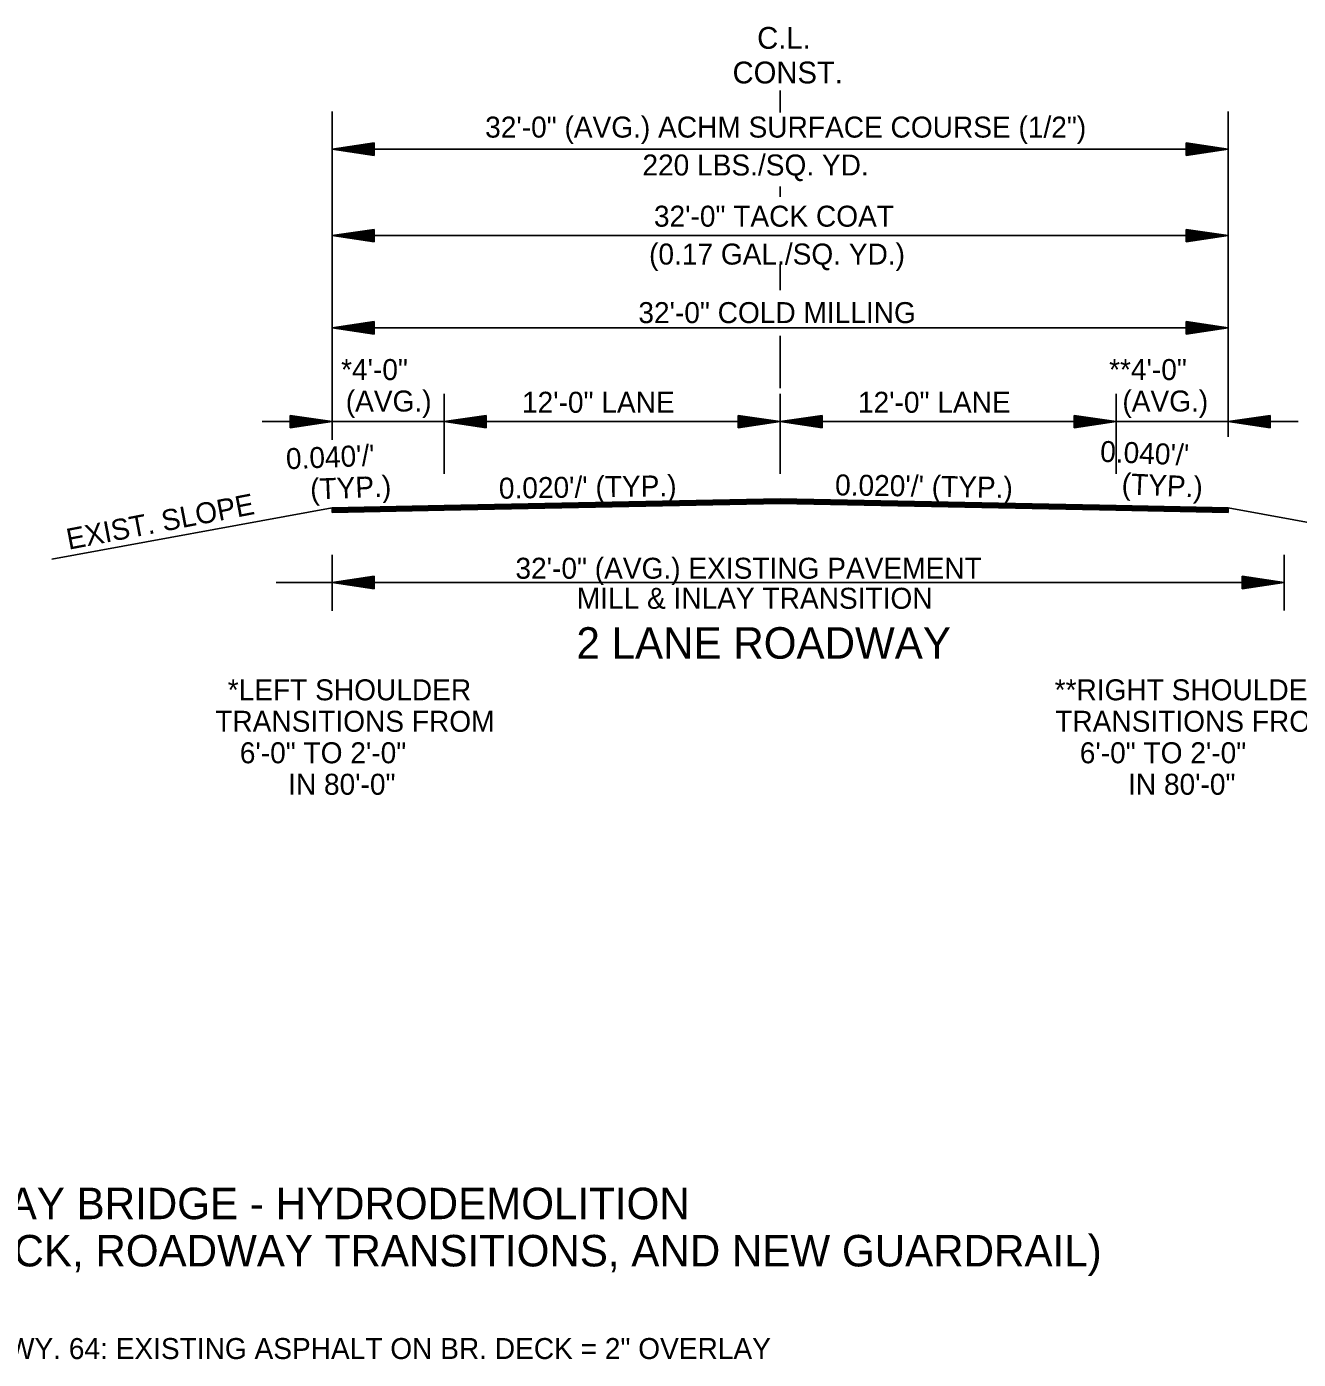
# Model space of a CAD drawing. Extents: x 542112 to 1930787, y -1968972 to 596640.
# Drawn here: x 544772.9 to 545227.1, y -1957022.8 to -1956546.5 of the extents above; entities that cross this region are included whole.
import ezdxf

# ---------------------------------------------------------------- set-up
doc = ezdxf.new("R2010")
doc.units = 0
doc.layers.add('R_Draft', color=7, linetype='Continuous')

msp = doc.modelspace()

# ---------------------------------------------------------------- linework, layer by layer
at = {"layer": 'R_Draft'}
for p, q in [((545042.03, -1956577.25), (545042.03, -1956569.4)), ((544882.03, -1956576.89), (544882.03, -1956694.13)), ((545202.03, -1956576.89), (545202.03, -1956693.14)), ((544897.03, -1956588.1), (544882.03, -1956590.35)), ((544882.03, -1956590.35), (545202.03, -1956590.35)), ((544897.03, -1956592.6), (544882.03, -1956590.35)), ((544897.03, -1956588.48), (544884.54, -1956590.35)), ((544897.03, -1956592.23), (544884.54, -1956590.35)), ((544897.03, -1956588.86), (544887.12, -1956590.35)), ((544897.03, -1956591.85), (544887.12, -1956590.35)), ((544897.03, -1956589.24), (544889.61, -1956590.35)), ((544897.03, -1956591.47), (544889.61, -1956590.35)), ((544897.03, -1956589.62), (544892.16, -1956590.35)), ((544897.03, -1956591.08), (544892.16, -1956590.35)), ((544897.03, -1956590), (544894.66, -1956590.35)), ((544897.03, -1956590.71), (544894.66, -1956590.35)), ((544897.03, -1956592.6), (544897.03, -1956588.1)), ((545187.03, -1956588.1), (545202.03, -1956590.35)), ((545187.03, -1956588.1), (545187.03, -1956592.6)), ((545187.03, -1956588.48), (545199.53, -1956590.35)), ((545187.03, -1956588.86), (545196.95, -1956590.35)), ((545187.03, -1956589.24), (545194.45, -1956590.35)), ((545187.03, -1956589.63), (545191.91, -1956590.35)), ((545187.03, -1956590), (545189.4, -1956590.35)), ((545187.03, -1956592.6), (545202.03, -1956590.35)), ((545187.03, -1956591.09), (545191.91, -1956590.35)), ((545187.03, -1956591.85), (545196.95, -1956590.35)), ((545187.03, -1956592.23), (545199.53, -1956590.35)), ((545187.03, -1956591.47), (545194.45, -1956590.35)), ((545187.03, -1956590.71), (545189.4, -1956590.35)), ((545042.03, -1956607.38), (545042.03, -1956603.71)), ((544897.03, -1956618.97), (544882.03, -1956621.22)), ((544897.03, -1956619.35), (544884.54, -1956621.22)), ((544897.03, -1956619.73), (544887.12, -1956621.22)), ((544897.03, -1956620.11), (544889.61, -1956621.22)), ((544897.03, -1956620.49), (544892.16, -1956621.22)), ((544897.03, -1956620.87), (544894.66, -1956621.22)), ((544897.03, -1956623.47), (544897.03, -1956618.97)), ((545187.03, -1956618.97), (545202.03, -1956621.22)), ((545187.03, -1956618.97), (545187.03, -1956623.47)), ((545187.03, -1956619.35), (545199.53, -1956621.22)), ((545187.03, -1956619.73), (545196.95, -1956621.22)), ((545187.03, -1956620.11), (545194.45, -1956621.22)), ((545187.03, -1956620.5), (545191.91, -1956621.22)), ((545187.03, -1956620.87), (545189.4, -1956621.22)), ((544882.03, -1956621.22), (545202.03, -1956621.22)), ((544897.03, -1956623.47), (544882.03, -1956621.22)), ((544897.03, -1956623.1), (544884.54, -1956621.22)), ((544897.03, -1956622.72), (544887.12, -1956621.22)), ((544897.03, -1956622.34), (544889.61, -1956621.22)), ((544897.03, -1956621.95), (544892.16, -1956621.22)), ((544897.03, -1956621.58), (544894.66, -1956621.22)), ((545187.03, -1956623.47), (545202.03, -1956621.22)), ((545187.03, -1956621.96), (545191.91, -1956621.22)), ((545187.03, -1956622.72), (545196.95, -1956621.22)), ((545187.03, -1956623.1), (545199.53, -1956621.22)), ((545187.03, -1956622.34), (545194.45, -1956621.22)), ((545187.03, -1956621.58), (545189.4, -1956621.22)), ((545042.03, -1956640.74), (545042.03, -1956631.43)), ((544897.03, -1956651.9), (544882.03, -1956654.15)), ((544882.03, -1956654.15), (545202.03, -1956654.15)), ((544897.03, -1956656.4), (544882.03, -1956654.15)), ((544897.03, -1956652.28), (544884.54, -1956654.15)), ((544897.03, -1956656.03), (544884.54, -1956654.15)), ((544897.03, -1956652.66), (544887.12, -1956654.15)), ((544897.03, -1956655.65), (544887.12, -1956654.15)), ((544897.03, -1956653.04), (544889.61, -1956654.15)), ((544897.03, -1956655.27), (544889.61, -1956654.15)), ((544897.03, -1956653.42), (544892.16, -1956654.15)), ((544897.03, -1956654.88), (544892.16, -1956654.15)), ((544897.03, -1956653.8), (544894.66, -1956654.15)), ((544897.03, -1956654.51), (544894.66, -1956654.15)), ((544897.03, -1956656.4), (544897.03, -1956651.9)), ((545187.03, -1956651.9), (545202.03, -1956654.15)), ((545187.03, -1956651.9), (545187.03, -1956656.4)), ((545187.03, -1956652.28), (545199.53, -1956654.15)), ((545187.03, -1956652.66), (545196.95, -1956654.15)), ((545187.03, -1956653.04), (545194.45, -1956654.15)), ((545187.03, -1956653.43), (545191.91, -1956654.15)), ((545187.03, -1956653.8), (545189.4, -1956654.15)), ((545187.03, -1956656.4), (545202.03, -1956654.15)), ((545187.03, -1956654.89), (545191.91, -1956654.15)), ((545187.03, -1956655.65), (545196.95, -1956654.15)), ((545187.03, -1956656.03), (545199.53, -1956654.15)), ((545187.03, -1956655.27), (545194.45, -1956654.15)), ((545187.03, -1956654.51), (545189.4, -1956654.15)), ((545042.03, -1956675.67), (545042.03, -1956656.98)), ((544922.03, -1956706.35), (544922.03, -1956677.8)), ((545042.03, -1956706.35), (545042.03, -1956677.8)), ((545162.03, -1956706.35), (545162.03, -1956677.8)), ((544882.03, -1956687.69), (544857.03, -1956687.69)), ((544867.03, -1956685.44), (544882.03, -1956687.69)), ((544867.03, -1956685.44), (544867.03, -1956689.94)), ((544867.03, -1956685.82), (544879.53, -1956687.69)), ((544867.03, -1956686.2), (544876.95, -1956687.69)), ((544867.03, -1956686.57), (544874.45, -1956687.69)), ((544867.03, -1956686.96), (544871.91, -1956687.69)), ((544867.03, -1956687.34), (544869.4, -1956687.69)), ((544867.03, -1956689.94), (544882.03, -1956687.69)), ((544867.03, -1956688.43), (544871.91, -1956687.69)), ((544867.03, -1956689.18), (544876.95, -1956687.69)), ((544867.03, -1956689.57), (544879.53, -1956687.69)), ((544867.03, -1956688.81), (544874.45, -1956687.69)), ((544867.03, -1956688.04), (544869.4, -1956687.69)), ((544922.03, -1956687.69), (544882.03, -1956687.69)), ((544937.03, -1956685.44), (544922.03, -1956687.69)), ((545042.03, -1956687.69), (544922.03, -1956687.69)), ((544937.03, -1956689.94), (544922.03, -1956687.69)), ((544937.03, -1956685.82), (544924.54, -1956687.69)), ((544937.03, -1956689.57), (544924.54, -1956687.69)), ((544937.03, -1956686.2), (544927.12, -1956687.69)), ((544937.03, -1956689.18), (544927.12, -1956687.69)), ((544937.03, -1956686.57), (544929.61, -1956687.69)), ((544937.03, -1956688.81), (544929.61, -1956687.69)), ((544937.03, -1956686.96), (544932.16, -1956687.69)), ((544937.03, -1956688.43), (544932.16, -1956687.69)), ((544937.03, -1956687.34), (544934.66, -1956687.69)), ((544937.03, -1956688.04), (544934.66, -1956687.69)), ((544937.03, -1956685.44), (544937.03, -1956689.94)), ((545027.03, -1956685.44), (545042.03, -1956687.69)), ((545027.03, -1956685.44), (545027.03, -1956689.94)), ((545027.03, -1956685.82), (545039.53, -1956687.69)), ((545027.03, -1956686.2), (545036.95, -1956687.69)), ((545027.03, -1956686.57), (545034.45, -1956687.69)), ((545027.03, -1956686.96), (545031.91, -1956687.69)), ((545027.03, -1956687.34), (545029.4, -1956687.69)), ((545027.03, -1956689.94), (545042.03, -1956687.69)), ((545027.03, -1956688.43), (545031.91, -1956687.69)), ((545027.03, -1956689.18), (545036.95, -1956687.69)), ((545027.03, -1956689.57), (545039.53, -1956687.69)), ((545027.03, -1956688.81), (545034.45, -1956687.69)), ((545027.03, -1956688.04), (545029.4, -1956687.69)), ((545057.03, -1956685.44), (545042.03, -1956687.69)), ((545042.03, -1956687.69), (545162.03, -1956687.69)), ((545057.03, -1956689.94), (545042.03, -1956687.69)), ((545057.03, -1956685.82), (545044.54, -1956687.69)), ((545057.03, -1956689.57), (545044.54, -1956687.69)), ((545057.03, -1956686.2), (545047.12, -1956687.69)), ((545057.03, -1956689.18), (545047.12, -1956687.69)), ((545057.03, -1956686.57), (545049.61, -1956687.69)), ((545057.03, -1956688.81), (545049.61, -1956687.69)), ((545057.03, -1956686.96), (545052.16, -1956687.69)), ((545057.03, -1956688.43), (545052.16, -1956687.69)), ((545057.03, -1956687.34), (545054.66, -1956687.69)), ((545057.03, -1956688.04), (545054.66, -1956687.69)), ((545057.03, -1956685.44), (545057.03, -1956689.94)), ((545147.03, -1956685.44), (545162.03, -1956687.69)), ((545147.03, -1956685.44), (545147.03, -1956689.94)), ((545147.03, -1956685.82), (545159.53, -1956687.69)), ((545147.03, -1956686.2), (545156.95, -1956687.69)), ((545147.03, -1956686.57), (545154.45, -1956687.69)), ((545147.03, -1956686.96), (545151.91, -1956687.69)), ((545147.03, -1956687.34), (545149.4, -1956687.69)), ((545147.03, -1956689.94), (545162.03, -1956687.69)), ((545147.03, -1956688.43), (545151.91, -1956687.69)), ((545147.03, -1956689.18), (545156.95, -1956687.69)), ((545147.03, -1956689.57), (545159.53, -1956687.69)), ((545147.03, -1956688.81), (545154.45, -1956687.69)), ((545147.03, -1956688.04), (545149.4, -1956687.69)), ((545162.03, -1956687.69), (545202.03, -1956687.69)), ((545217.03, -1956685.44), (545202.03, -1956687.69)), ((545217.03, -1956689.94), (545202.03, -1956687.69)), ((545202.03, -1956687.69), (545227.03, -1956687.69)), ((545217.03, -1956685.82), (545204.54, -1956687.69)), ((545217.03, -1956689.57), (545204.54, -1956687.69)), ((545217.03, -1956686.2), (545207.12, -1956687.69)), ((545217.03, -1956689.18), (545207.12, -1956687.69)), ((545217.03, -1956686.57), (545209.61, -1956687.69)), ((545217.03, -1956688.81), (545209.61, -1956687.69)), ((545217.03, -1956686.96), (545212.16, -1956687.69)), ((545217.03, -1956688.43), (545212.16, -1956687.69)), ((545217.03, -1956687.34), (545214.66, -1956687.69)), ((545217.03, -1956688.04), (545214.66, -1956687.69)), ((545217.03, -1956685.44), (545217.03, -1956689.94)), ((545042.03, -1956715.3), (544922.03, -1956717.7)), ((545042.03, -1956715.6), (544922.03, -1956718)), ((545042.03, -1956715.9), (544922.03, -1956718.3)), ((545042.03, -1956716.2), (544922.03, -1956718.6)), ((545042.03, -1956715.3), (545162.03, -1956717.7)), ((545042.03, -1956715.6), (545162.03, -1956718)), ((545042.03, -1956715.9), (545162.03, -1956718.3)), ((545042.03, -1956716.2), (545162.03, -1956718.6)), ((544882.03, -1956718.5), (544781.96, -1956736.87)), ((544922.03, -1956717.7), (544882.03, -1956718.5)), ((544922.04, -1956718), (544882.03, -1956718.8)), ((544922.04, -1956718.3), (544882.03, -1956719.1)), ((544882.03, -1956720.17), (544882.03, -1956718.5)), ((544922.05, -1956718.6), (544882.03, -1956719.4)), ((544922.05, -1956718.9), (544882.03, -1956719.7)), ((544922.06, -1956719.2), (544882.03, -1956720)), ((544922.06, -1956719.37), (544882.03, -1956720.17)), ((545042.03, -1956716.5), (544922.03, -1956718.9)), ((545042.03, -1956716.8), (544922.03, -1956719.2)), ((545042.03, -1956716.97), (544922.03, -1956719.37)), ((545042.03, -1956716.5), (545162.03, -1956718.9)), ((545042.03, -1956716.8), (545162.03, -1956719.2)), ((545042.03, -1956716.97), (545162.03, -1956719.37)), ((545162, -1956719.2), (545202.03, -1956720)), ((545162, -1956719.37), (545202.03, -1956720.17)), ((545162.01, -1956718.6), (545202.03, -1956719.4)), ((545162.01, -1956718.9), (545202.03, -1956719.7)), ((545162.02, -1956718), (545202.03, -1956718.8)), ((545162.02, -1956718.3), (545202.03, -1956719.1)), ((545162.03, -1956717.7), (545202.03, -1956718.5)), ((545202.03, -1956718.5), (545302.1, -1956736.87)), ((545202.03, -1956720.17), (545202.03, -1956718.5)), ((544882.03, -1956735.31), (544882.03, -1956755.31)), ((545222.03, -1956735.23), (545222.03, -1956755.23)), ((544897.02, -1956742.9), (544882.02, -1956745.15)), ((544897.02, -1956743.28), (544884.52, -1956745.15)), ((544897.02, -1956743.66), (544887.1, -1956745.15)), ((544897.02, -1956744.04), (544889.6, -1956745.15)), ((544897.02, -1956744.42), (544892.14, -1956745.15)), ((544897.02, -1956744.8), (544894.65, -1956745.15)), ((544897.02, -1956747.4), (544897.02, -1956742.9)), ((545207.01, -1956742.9), (545222.01, -1956745.15)), ((545207.01, -1956742.9), (545207.01, -1956747.4)), ((545207.01, -1956743.28), (545219.5, -1956745.15)), ((545207.01, -1956743.66), (545216.92, -1956745.15)), ((545207.01, -1956744.04), (545214.42, -1956745.15)), ((545207.01, -1956744.43), (545211.88, -1956745.15)), ((545207.01, -1956744.8), (545209.38, -1956745.15)), ((544862.03, -1956745.15), (545222.03, -1956745.15)), ((544897.02, -1956747.4), (544882.02, -1956745.15)), ((544897.02, -1956747.03), (544884.52, -1956745.15)), ((544897.02, -1956746.65), (544887.1, -1956745.15)), ((544897.02, -1956746.27), (544889.6, -1956745.15)), ((544897.02, -1956745.88), (544892.14, -1956745.15)), ((544897.02, -1956745.51), (544894.65, -1956745.15)), ((545207.01, -1956747.4), (545222.01, -1956745.15)), ((545207.01, -1956745.89), (545211.88, -1956745.15)), ((545207.01, -1956746.65), (545216.92, -1956745.15)), ((545207.01, -1956747.03), (545219.5, -1956745.15)), ((545207.01, -1956746.27), (545214.42, -1956745.15)), ((545207.01, -1956745.51), (545209.38, -1956745.15))]:
    msp.add_line(p, q, dxfattribs=at)

# ---------------------------------------------------------------- texts
for s, height, p in [('C.L.', 7.8, (545033.84, -1956554.46)), ('CONST.', 7.8, (545025.06, -1956566.83)), ('32\'-0" (AVG.) ACHM SURFACE COURSE (1/2")', 7.5, (544936.69, -1956586.19)), ('220 LBS./SQ. YD. ', 7.5, (544992.86, -1956599.73)), ('32\'-0" TACK COAT', 7.5, (544996.97, -1956618.02)), ('(0.17 GAL./SQ. YD.)', 7.5, (544995.23, -1956631.56)), ('32\'-0" COLD MILLING', 7.5, (544991.41, -1956652.48)), ('*4\'-0"', 7.5, (544885.23, -1956672.83)), ('**4\'-0"', 7.5, (545159.53, -1956672.83)), ('(AVG.)', 7.5, (544886.91, -1956684.08)), ('12\'-0" LANE', 7.5, (544949.85, -1956684.52)), ('12\'-0" LANE', 7.5, (545069.85, -1956684.52)), ('(AVG.)', 7.5, (545164.28, -1956684.08)), ('32\'-0" (AVG.) EXISTING PAVEMENT', 7.5, (544947.51, -1956743.83)), ('MILL & INLAY TRANSITION', 7.5, (544969.42, -1956754.56)), ('2 LANE ROADWAY', 11.25, (544969.3, -1956772.4)), ('*LEFT SHOULDER', 7.5, (544844.76, -1956787.27)), ('**RIGHT SHOULDER', 7.5, (545140.09, -1956787.27)), ('TRANSITIONS FROM', 7.5, (544840.3, -1956798.52)), ('TRANSITIONS FROM', 7.5, (545140.3, -1956798.52)), ('6\'-0" TO 2\'-0"', 7.5, (544849.07, -1956809.77)), ('6\'-0" TO 2\'-0"', 7.5, (545149.07, -1956809.77)), ('IN 80\'-0"', 7.5, (544866.31, -1956821.02)), ('IN 80\'-0"', 7.5, (545166.31, -1956821.02)), ('28 FT. CLEAR ROADWAY BRIDGE - HYDRODEMOLITION', 11.25, (544606.87, -1956972.68)), ('(BRIDGES WITH MILLING ASPHALT ON BR. DECK, ROADWAY TRANSITIONS, AND NEW GUARDRAIL)', 11.25, (544434.71, -1956989.56)), ('12   - BR. NO. 03088 - HWY. 64: EXISTING ASPHALT ON BR. DECK = 2" OVERLAY', 7.5, (544656.46, -1957022.66))]:
    msp.add_text(s, height=height, dxfattribs=at).set_placement(p)
for s, rotation, p in [("  0.040'/'", 2.448, (544860.14, -1956704.97)), ("  0.040'/'", 357.552, (545150.66, -1956701.78)), (' (TYP.)', 2.448, (544871.56, -1956715.75)), ("0.020'/' (TYP.)", 0.8719, (544941.65, -1956715.25)), ("0.020'/' (TYP.)", 359.1281, (545061.63, -1956714.02)), (' (TYP.)', 357.552, (545161.12, -1956713.49)), ('EXIST. SLOPE', 10.8829, (544787.94, -1956733.49))]:
    msp.add_text(s, height=7.5, rotation=rotation, dxfattribs=at).set_placement(p)

doc.saveas('drawing.dxf')
